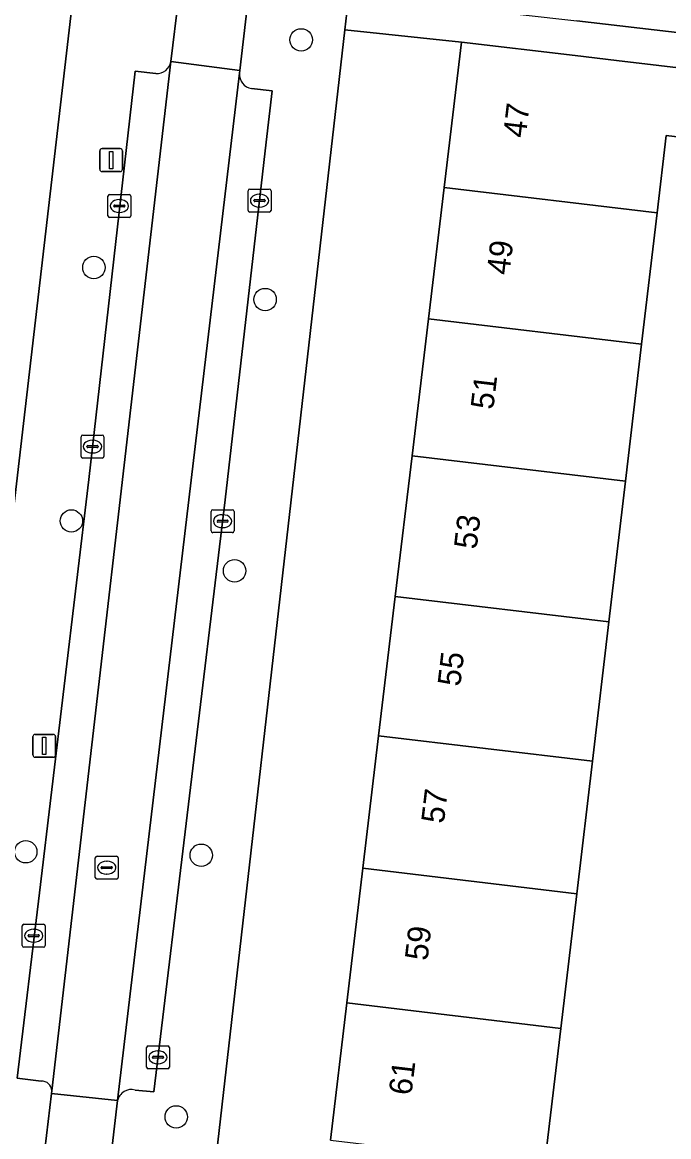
# Model space of a CAD drawing. Extents: x 161692 to 162379, y 380760 to 381678.
# Drawn here: x 162142.95 to 162171.14, y 381015.53 to 381064.14 of the extents above; entities that cross this region are included whole.
import ezdxf

# ---------------------------------------------------------------- set-up
doc = ezdxf.new("R2010")
doc.units = 0
for name, color, linetype in [('IMGEO_Boom', 7, 'Continuous'), ('IMGEO_Erf', 7, 'Continuous'), ('IMGEO_Kolk', 7, 'Continuous'), ('IMGEO_Lichtmast', 7, 'Continuous'), ('IMGEO_Pand', 7, 'Continuous'), ('IMGEO_Pand_nummerreeks', 7, 'Continuous'), ('IMGEO_Parkeervlak_open', 7, 'Continuous'), ('IMGEO_Rijbaan_lokaal_open', 7, 'Continuous'), ('IMGEO_Rioolput', 7, 'Continuous'), ('IMGEO_Voetpad_open', 7, 'Continuous')]:
    doc.layers.add(name, color=color, linetype=linetype)

msp = doc.modelspace()

# ---------------------------------------------------------------- linework, layer by layer
at = {"layer": 'IMGEO_Boom'}
for centre in [(162155.112, 381063.371), (162146.069, 381053.441), (162153.538, 381052.044), (162145.087, 381042.386), (162152.207, 381040.209), (162143.096, 381027.956), (162150.753, 381027.802), (162149.66, 381016.388)]:
    msp.add_circle(centre, 0.489, dxfattribs=at)
at = {"layer": 'IMGEO_Erf'}
msp.add_lwpolyline([(162145.245, 381066.064), (162140.222, 381066.646), (162139.475, 381060.243), (162138.792, 381054.381), (162138.085, 381048.317), (162137.387, 381042.335), (162142.43, 381041.751)], close=True, dxfattribs=at)
for points in [[(162156.387, 381015.382), (162157.1, 381021.36), (162157.802, 381027.237), (162158.491, 381033.015), (162159.217, 381039.096), (162159.948, 381045.226), (162160.662, 381051.204), (162161.346, 381056.936), (162162.102, 381063.271), (162157.02, 381063.805), (162149.732, 381000)], [(162173.814, 381058.869), (162171.034, 381059.197), (162170.636, 381055.828), (162169.959, 381050.095), (162169.254, 381044.116), (162168.53, 381037.985), (162167.813, 381031.903), (162167.131, 381026.124), (162166.437, 381020.246), (162165.731, 381014.267)]]:
    msp.add_lwpolyline(points, dxfattribs=at)
at = {"layer": 'IMGEO_Kolk'}
for p, q in [((162146.755, 381056.625), (162147.607, 381056.625)), ((162152.794, 381055.935), (162152.794, 381056.787)), ((162152.869, 381056.861), (162153.721, 381056.861)), ((162153.282, 381056.641), (162153.307, 381056.641)), ((162153.795, 381056.787), (162153.795, 381055.935)), ((162146.68, 381055.699), (162146.68, 381056.551)), ((162146.939, 381056.119), (162146.939, 381056.131)), ((162147.377, 381056.082), (162146.979, 381056.082)), ((162146.982, 381056.168), (162147.38, 381056.168)), ((162147.168, 381056.405), (162147.193, 381056.405)), ((162147.423, 381056.131), (162147.423, 381056.119)), ((162147.681, 381056.551), (162147.681, 381055.699)), ((162153.053, 381056.355), (162153.053, 381056.367)), ((162153.491, 381056.318), (162153.093, 381056.318)), ((162153.096, 381056.404), (162153.494, 381056.404)), ((162153.305, 381056.081), (162153.28, 381056.081)), ((162153.537, 381056.367), (162153.537, 381056.355)), ((162147.607, 381055.625), (162146.755, 381055.625)), ((162147.191, 381055.845), (162147.166, 381055.845)), ((162153.721, 381055.861), (162152.869, 381055.861)), ((162145.507, 381045.205), (162145.507, 381046.057)), ((162145.582, 381046.131), (162146.434, 381046.131)), ((162145.995, 381045.911), (162146.02, 381045.911)), ((162146.508, 381046.057), (162146.508, 381045.205)), ((162145.766, 381045.625), (162145.766, 381045.637)), ((162146.204, 381045.588), (162145.806, 381045.588)), ((162145.809, 381045.674), (162146.207, 381045.674)), ((162146.25, 381045.637), (162146.25, 381045.625)), ((162146.434, 381045.131), (162145.582, 381045.131)), ((162146.018, 381045.351), (162145.993, 381045.351)), ((162151.182, 381041.95), (162151.182, 381042.802)), ((162151.257, 381042.876), (162152.109, 381042.876)), ((162151.67, 381042.656), (162151.695, 381042.656)), ((162152.183, 381042.802), (162152.183, 381041.95)), ((162151.441, 381042.37), (162151.441, 381042.382)), ((162151.879, 381042.333), (162151.481, 381042.333)), ((162151.484, 381042.419), (162151.882, 381042.419)), ((162151.693, 381042.096), (162151.668, 381042.096)), ((162151.925, 381042.382), (162151.925, 381042.37)), ((162152.109, 381041.876), (162151.257, 381041.876)), ((162142.945, 381023.867), (162142.945, 381024.719)), ((162143.02, 381024.793), (162143.872, 381024.793)), ((162143.433, 381024.573), (162143.458, 381024.573)), ((162143.946, 381024.719), (162143.946, 381023.867)), ((162143.204, 381024.287), (162143.204, 381024.299)), ((162143.642, 381024.25), (162143.244, 381024.25)), ((162143.247, 381024.336), (162143.645, 381024.336)), ((162143.456, 381024.013), (162143.431, 381024.013)), ((162143.688, 381024.299), (162143.688, 381024.287)), ((162143.872, 381023.793), (162143.02, 381023.793)), ((162148.363, 381018.564), (162148.363, 381019.416)), ((162148.438, 381019.49), (162149.29, 381019.49)), ((162148.851, 381019.27), (162148.876, 381019.27)), ((162149.364, 381019.416), (162149.364, 381018.564)), ((162148.622, 381018.984), (162148.622, 381018.996)), ((162149.06, 381018.947), (162148.662, 381018.947)), ((162148.665, 381019.033), (162149.063, 381019.033)), ((162148.874, 381018.71), (162148.849, 381018.71)), ((162149.106, 381018.996), (162149.106, 381018.984)), ((162149.29, 381018.49), (162148.438, 381018.49))]:
    msp.add_line(p, q, dxfattribs=at)
for points in [[(162146.755, 381056.625), (162147.607, 381056.625)], [(162152.794, 381055.935), (162152.794, 381056.787)], [(162152.869, 381056.861), (162153.721, 381056.861)], [(162153.795, 381056.787), (162153.795, 381055.935)], [(162146.68, 381055.699), (162146.68, 381056.551)], [(162147.681, 381056.551), (162147.681, 381055.699)], [(162147.607, 381055.625), (162146.755, 381055.625)], [(162153.721, 381055.861), (162152.869, 381055.861)], [(162145.507, 381045.205), (162145.507, 381046.057)], [(162145.582, 381046.131), (162146.434, 381046.131)], [(162146.508, 381046.057), (162146.508, 381045.205)], [(162146.434, 381045.131), (162145.582, 381045.131)], [(162151.182, 381041.95), (162151.182, 381042.802)], [(162151.257, 381042.876), (162152.109, 381042.876)], [(162152.183, 381042.802), (162152.183, 381041.95)], [(162152.109, 381041.876), (162151.257, 381041.876)], [(162142.945, 381023.867), (162142.945, 381024.719)], [(162143.02, 381024.793), (162143.872, 381024.793)], [(162143.946, 381024.719), (162143.946, 381023.867)], [(162143.872, 381023.793), (162143.02, 381023.793)], [(162148.363, 381018.564), (162148.363, 381019.416)], [(162148.438, 381019.49), (162149.29, 381019.49)], [(162149.364, 381019.416), (162149.364, 381018.564)], [(162149.29, 381018.49), (162148.438, 381018.49)]]:
    msp.add_lwpolyline(points, dxfattribs=at)
for centre, radius, start, end in [((162146.757, 381056.549), 0.0765, 91.552, 178.448), ((162146.757, 381056.549), 0.0765, 91.552, 178.448), ((162147.605, 381056.549), 0.0765, 1.552, 88.448), ((162147.605, 381056.549), 0.0765, 1.552, 88.448), ((162152.871, 381056.785), 0.0765, 91.552, 178.448), ((162152.871, 381056.785), 0.0765, 91.552, 178.448), ((162153.719, 381056.785), 0.0765, 1.552, 88.448), ((162153.719, 381056.785), 0.0765, 1.552, 88.448), ((162146.979, 381056.128), 0.0403, 85.8775, 175.7526), ((162146.976, 381056.118), 0.0366, 178.938, 274.7102), ((162147.38, 381056.125), 0.043, 264.8664, 352.4533), ((162147.384, 381056.13), 0.0386, 1.7309, 96.639), ((162153.093, 381056.364), 0.0403, 85.8775, 175.7526), ((162153.09, 381056.354), 0.0366, 178.938, 274.7102), ((162153.494, 381056.361), 0.043, 264.8664, 352.4533), ((162153.498, 381056.366), 0.0386, 1.7309, 96.639), ((162146.757, 381055.701), 0.0765, 181.552, 268.448), ((162146.757, 381055.701), 0.0765, 181.552, 268.448), ((162147.605, 381055.701), 0.0765, 271.552, 358.448), ((162147.605, 381055.701), 0.0765, 271.552, 358.448), ((162152.871, 381055.937), 0.0765, 181.552, 268.448), ((162152.871, 381055.937), 0.0765, 181.552, 268.448), ((162153.719, 381055.937), 0.0765, 271.552, 358.448), ((162153.719, 381055.937), 0.0765, 271.552, 358.448), ((162145.584, 381046.055), 0.0765, 91.552, 178.448), ((162145.584, 381046.055), 0.0765, 91.552, 178.448), ((162146.432, 381046.055), 0.0765, 1.552, 88.448), ((162146.432, 381046.055), 0.0765, 1.552, 88.448), ((162145.806, 381045.634), 0.0403, 85.8775, 175.7526), ((162145.803, 381045.624), 0.0366, 178.938, 274.7102), ((162146.207, 381045.631), 0.043, 264.8664, 352.4533), ((162146.211, 381045.636), 0.0386, 1.7309, 96.639), ((162145.584, 381045.207), 0.0765, 181.552, 268.448), ((162145.584, 381045.207), 0.0765, 181.552, 268.448), ((162146.432, 381045.207), 0.0765, 271.552, 358.448), ((162146.432, 381045.207), 0.0765, 271.552, 358.448), ((162151.259, 381042.8), 0.0765, 91.552, 178.448), ((162151.259, 381042.8), 0.0765, 91.552, 178.448), ((162152.107, 381042.8), 0.0765, 1.552, 88.448), ((162152.107, 381042.8), 0.0765, 1.552, 88.448), ((162151.481, 381042.379), 0.0403, 85.8775, 175.7526), ((162151.478, 381042.369), 0.0366, 178.938, 274.7102), ((162151.882, 381042.376), 0.043, 264.8664, 352.4533), ((162151.886, 381042.381), 0.0386, 1.7309, 96.639), ((162151.259, 381041.952), 0.0765, 181.552, 268.448), ((162151.259, 381041.952), 0.0765, 181.552, 268.448), ((162152.107, 381041.952), 0.0765, 271.552, 358.448), ((162152.107, 381041.952), 0.0765, 271.552, 358.448), ((162143.022, 381024.717), 0.0765, 91.552, 178.448), ((162143.022, 381024.717), 0.0765, 91.552, 178.448), ((162143.87, 381024.717), 0.0765, 1.552, 88.448), ((162143.87, 381024.717), 0.0765, 1.552, 88.448), ((162143.244, 381024.296), 0.0403, 85.8775, 175.7526), ((162143.241, 381024.286), 0.0366, 178.938, 274.7102), ((162143.645, 381024.293), 0.043, 264.8664, 352.4533), ((162143.649, 381024.298), 0.0386, 1.7309, 96.639), ((162143.022, 381023.869), 0.0765, 181.552, 268.448), ((162143.022, 381023.869), 0.0765, 181.552, 268.448), ((162143.87, 381023.869), 0.0765, 271.552, 358.448), ((162143.87, 381023.869), 0.0765, 271.552, 358.448), ((162148.44, 381019.414), 0.0765, 91.552, 178.448), ((162148.44, 381019.414), 0.0765, 91.552, 178.448), ((162149.288, 381019.414), 0.0765, 1.552, 88.448), ((162149.288, 381019.414), 0.0765, 1.552, 88.448), ((162148.662, 381018.993), 0.0403, 85.8775, 175.7526), ((162148.659, 381018.983), 0.0366, 178.938, 274.7102), ((162149.063, 381018.99), 0.043, 264.8664, 352.4533), ((162149.067, 381018.995), 0.0386, 1.7309, 96.639), ((162148.44, 381018.566), 0.0765, 181.552, 268.448), ((162148.44, 381018.566), 0.0765, 181.552, 268.448), ((162149.288, 381018.566), 0.0765, 271.552, 358.448), ((162149.288, 381018.566), 0.0765, 271.552, 358.448)]:
    msp.add_arc(centre, radius, start, end, dxfattribs=at)
for centre, major_axis, ratio, start_param, end_param in [((162153.281, 381056.361), (-0.387, 0.002), 0.722429, 4.712389, 7.853982), ((162153.306, 381056.361), (-0.39, 0.002), 0.717154, 1.570796, 4.712389), ((162147.167, 381056.125), (-0.387, 0.002), 0.722429, 4.712389, 7.853982), ((162147.192, 381056.125), (-0.39, 0.002), 0.717154, 1.570796, 4.712389), ((162145.994, 381045.631), (-0.387, 0.002), 0.722429, 4.712389, 7.853982), ((162146.019, 381045.631), (-0.39, 0.002), 0.717154, 1.570796, 4.712389), ((162151.669, 381042.376), (-0.387, 0.002), 0.722429, 4.712389, 7.853982), ((162151.694, 381042.376), (-0.39, 0.002), 0.717154, 1.570796, 4.712389), ((162143.432, 381024.293), (-0.387, 0.002), 0.722429, 4.712389, 7.853982), ((162143.457, 381024.293), (-0.39, 0.002), 0.717154, 1.570796, 4.712389), ((162148.85, 381018.99), (-0.387, 0.002), 0.722429, 4.712389, 7.853982), ((162148.875, 381018.99), (-0.39, 0.002), 0.717154, 1.570796, 4.712389)]:
    msp.add_ellipse(centre, major_axis=major_axis, ratio=ratio, start_param=start_param, end_param=end_param, dxfattribs=at)
at = {"layer": 'IMGEO_Lichtmast'}
for p, q in [((162146.323, 381057.727), (162146.323, 381058.527)), ((162146.323, 381058.527), (162146.323, 381057.727)), ((162146.423, 381058.627), (162147.213, 381058.627)), ((162147.213, 381058.627), (162146.423, 381058.627)), ((162147.313, 381058.527), (162147.313, 381057.727)), ((162147.313, 381057.727), (162147.313, 381058.527)), ((162147.213, 381057.627), (162146.423, 381057.627)), ((162146.423, 381057.627), (162147.213, 381057.627)), ((162143.406, 381032.177), (162143.406, 381032.977)), ((162143.406, 381032.977), (162143.406, 381032.177)), ((162143.506, 381033.077), (162144.296, 381033.077)), ((162144.296, 381033.077), (162143.506, 381033.077)), ((162144.396, 381032.977), (162144.396, 381032.177)), ((162144.396, 381032.177), (162144.396, 381032.977)), ((162144.296, 381032.077), (162143.506, 381032.077)), ((162143.506, 381032.077), (162144.296, 381032.077))]:
    msp.add_line(p, q, dxfattribs=at)
for points in [[(162146.743, 381058.502), (162146.893, 381058.502), (162146.893, 381057.752), (162146.743, 381057.752), (162146.743, 381058.502)], [(162143.826, 381032.952), (162143.976, 381032.952), (162143.976, 381032.202), (162143.826, 381032.202), (162143.826, 381032.952)]]:
    msp.add_lwpolyline(points, dxfattribs=at)
for centre, start, end in [((162146.423, 381058.527), 90, 180), ((162146.423, 381058.527), 90, 180), ((162147.213, 381058.527), 0, 90), ((162147.213, 381058.527), 360, 90), ((162146.423, 381057.727), 180, 270), ((162146.423, 381057.727), 180, 270), ((162147.213, 381057.727), 270, 0), ((162147.213, 381057.727), 270, 0), ((162143.506, 381032.977), 90, 180), ((162143.506, 381032.977), 90, 180), ((162144.296, 381032.977), 0, 90), ((162144.296, 381032.977), 360, 90), ((162143.506, 381032.177), 180, 270), ((162143.506, 381032.177), 180, 270), ((162144.296, 381032.177), 270, 0), ((162144.296, 381032.177), 270, 0)]:
    msp.add_arc(centre, 0.1, start, end, dxfattribs=at)
at = {"layer": 'IMGEO_Pand'}
for points in [[(162174.352, 381068.719), (162172.365, 381068.945), (162162.77, 381070.055), (162162.529, 381067.933), (162162.142, 381067.41), (162161.991, 381066.081), (162162.265, 381065.451), (162162.187, 381064.76), (162167.14, 381064.197), (162171.765, 381063.671), (162173.755, 381063.445), (162173.757, 381063.462), (162174.085, 381066.364)], [(162161.346, 381056.936), (162170.636, 381055.828), (162171.034, 381059.197), (162173.814, 381058.869), (162174.166, 381061.848), (162168.865, 381062.473), (162167.068, 381062.685), (162162.102, 381063.271)], [(162169.959, 381050.095), (162170.636, 381055.828), (162161.346, 381056.936), (162160.662, 381051.204)], [(162169.254, 381044.116), (162169.959, 381050.095), (162160.662, 381051.204), (162159.948, 381045.226)], [(162169.254, 381044.116), (162159.948, 381045.226), (162159.217, 381039.096), (162168.53, 381037.985)], [(162167.813, 381031.903), (162168.53, 381037.985), (162159.217, 381039.096), (162158.491, 381033.015)], [(162167.813, 381031.903), (162158.491, 381033.015), (162157.802, 381027.237), (162167.131, 381026.124)], [(162166.437, 381020.246), (162167.131, 381026.124), (162157.802, 381027.237), (162157.1, 381021.36)], [(162156.387, 381015.382), (162165.731, 381014.267), (162166.437, 381020.246), (162157.1, 381021.36)]]:
    msp.add_lwpolyline(points, close=True, dxfattribs=at)
at = {"layer": 'IMGEO_Parkeervlak_open'}
for points in [[(162144.236, 381017.529), (162149.432, 381062.432)], [(162148.766, 381061.906), (162147.868, 381062.01), (162145.846, 381044.197), (162143.701, 381026.167), (162142.717, 381018.079), (162143.774, 381017.948)], [(162152.424, 381061.921), (162147.105, 381017.099)], [(162147.864, 381017.563), (162148.682, 381017.486), (162151.794, 381043.304), (162153.58, 381058.913), (162153.839, 381061.154), (162152.951, 381061.257)]]:
    msp.add_lwpolyline(points, dxfattribs=at)
for centre, radius, start, end in [((162148.814, 381062.53), 0.626, 265.6034, 350.9993), ((162153.02, 381061.853), 0.6, 173.4624, 263.4139), ((162143.805, 381017.518), 0.431, 1.4673, 94.1212), ((162147.703, 381016.974), 0.61, 74.6684, 168.209)]:
    msp.add_arc(centre, radius, start, end, dxfattribs=at)
at = {"layer": 'IMGEO_Rijbaan_lokaal_open'}
for points in [[(162149.432, 381062.432), (162152.437, 381062.036), (162152.753, 381064.783), (162152.8, 381064.956), (162149.756, 381065.313), (162149.755, 381065.183)], [(162149.432, 381062.432), (162144.236, 381017.529), (162144.222, 381017.408), (162147.105, 381017.099), (162152.424, 381061.921), (162152.437, 381062.036)], [(162146.742, 381014.041), (162146.767, 381014.247), (162147.105, 381017.099), (162144.222, 381017.408), (162143.862, 381014.364)]]:
    msp.add_lwpolyline(points, close=True, dxfattribs=at)
at = {"layer": 'IMGEO_Rioolput'}
for p, q in [((162146.13, 381026.836), (162146.13, 381027.688)), ((162146.205, 381027.762), (162147.057, 381027.762)), ((162146.618, 381027.542), (162146.643, 381027.542)), ((162147.131, 381027.688), (162147.131, 381026.836)), ((162146.389, 381027.256), (162146.389, 381027.268)), ((162146.827, 381027.219), (162146.429, 381027.219)), ((162146.432, 381027.305), (162146.83, 381027.305)), ((162146.641, 381026.982), (162146.616, 381026.982)), ((162146.873, 381027.268), (162146.873, 381027.256)), ((162147.057, 381026.762), (162146.205, 381026.762))]:
    msp.add_line(p, q, dxfattribs=at)
for points in [[(162146.13, 381026.836), (162146.13, 381027.688)], [(162146.205, 381027.762), (162147.057, 381027.762)], [(162147.131, 381027.688), (162147.131, 381026.836)], [(162147.057, 381026.762), (162146.205, 381026.762)]]:
    msp.add_lwpolyline(points, dxfattribs=at)
for centre, radius, start, end in [((162146.207, 381027.686), 0.0765, 91.552, 178.448), ((162146.207, 381027.686), 0.0765, 91.552, 178.448), ((162147.055, 381027.686), 0.0765, 1.552, 88.448), ((162147.055, 381027.686), 0.0765, 1.552, 88.448), ((162146.429, 381027.265), 0.0403, 85.8775, 175.7526), ((162146.426, 381027.255), 0.0366, 178.938, 274.7102), ((162146.83, 381027.262), 0.043, 264.8664, 352.4533), ((162146.834, 381027.267), 0.0386, 1.7309, 96.639), ((162146.207, 381026.838), 0.0765, 181.552, 268.448), ((162146.207, 381026.838), 0.0765, 181.552, 268.448), ((162147.055, 381026.838), 0.0765, 271.552, 358.448), ((162147.055, 381026.838), 0.0765, 271.552, 358.448)]:
    msp.add_arc(centre, radius, start, end, dxfattribs=at)
for centre, major_axis, ratio, start_param, end_param in [((162146.617, 381027.262), (-0.387, 0.002), 0.722429, 4.712389, 7.853982), ((162146.642, 381027.262), (-0.39, 0.002), 0.717154, 1.570796, 4.712389)]:
    msp.add_ellipse(centre, major_axis=major_axis, ratio=ratio, start_param=start_param, end_param=end_param, dxfattribs=at)
at = {"layer": 'IMGEO_Voetpad_open'}
for points in [[(162157.651, 381135.259), (162153.313, 381135.753), (162150.568, 381112.043), (162150.439, 381110.931), (162150.334, 381110.022), (162145.42, 381067.579), (162145.245, 381066.064), (162142.43, 381041.751), (162142.287, 381040.513), (162140.67, 381026.549), (162139.37, 381016.118), (162139.218, 381014.896), (162137.362, 381000), (162136.33, 380990.718), (162136.201, 380989.562), (162133.45, 380964.827), (162133.292, 380963.402), (162133.289, 380963.379), (162132.879, 380959.696), (162131.228, 380944.847)], [(162149.233, 380991.854), (162149.082, 380992.2), (162149.047, 380994.003), (162149.732, 381000), (162157.02, 381063.805), (162157.194, 381065.33), (162160.798, 381096.879), (162160.903, 381097.801), (162164.506, 381129.345), (162165.058, 381134.446), (162160.751, 381134.327), (162160.66, 381133.748)], [(162185.099, 381072.874), (162183.996, 381062.385), (162183.325, 381062.456), (162173.757, 381063.462), (162173.755, 381063.445), (162171.765, 381063.671), (162167.14, 381064.197)], [(162149.432, 381062.432), (162149.755, 381065.183), (162149.756, 381065.313)], [(162157.194, 381065.33), (162157.02, 381063.805), (162162.102, 381063.271), (162167.068, 381062.685), (162168.865, 381062.473), (162174.166, 381061.848)], [(162152.8, 381064.956), (162152.753, 381064.783), (162152.437, 381062.036), (162152.424, 381061.921)], [(162145.846, 381044.197), (162147.868, 381062.01), (162148.766, 381061.906)], [(162152.951, 381061.257), (162153.839, 381061.154), (162153.58, 381058.913), (162151.794, 381043.304), (162148.682, 381017.486), (162147.864, 381017.563)], [(162143.774, 381017.948), (162142.717, 381018.079), (162143.701, 381026.167), (162145.846, 381044.197)], [(162143.862, 381014.364), (162144.222, 381017.408), (162144.236, 381017.529)], [(162147.105, 381017.099), (162146.767, 381014.247), (162146.742, 381014.041)]]:
    msp.add_lwpolyline(points, dxfattribs=at)
for centre, radius, start, end in [((162148.814, 381062.53), 0.626, 265.6034, 350.9993), ((162153.02, 381061.853), 0.6, 173.4624, 263.4139), ((162143.805, 381017.518), 0.431, 1.4673, 94.1212), ((162147.703, 381016.974), 0.61, 74.6684, 168.209)]:
    msp.add_arc(centre, radius, start, end, dxfattribs=at)

# ---------------------------------------------------------------- texts
at = {"layer": 'IMGEO_Pand_nummerreeks'}
for s, p in [('47', (162164.904, 381059.07)), ('49', (162164.19, 381053.088)), ('51', (162163.49, 381047.217)), ('53', (162162.762, 381041.123)), ('55', (162162.048, 381035.14)), ('57', (162161.334, 381029.158)), ('59', (162160.62, 381023.175)), ('61', (162159.92, 381017.305))]:
    msp.add_text(s, height=1, rotation=83.1941, dxfattribs=at).set_placement(p)

doc.saveas('drawing.dxf')
